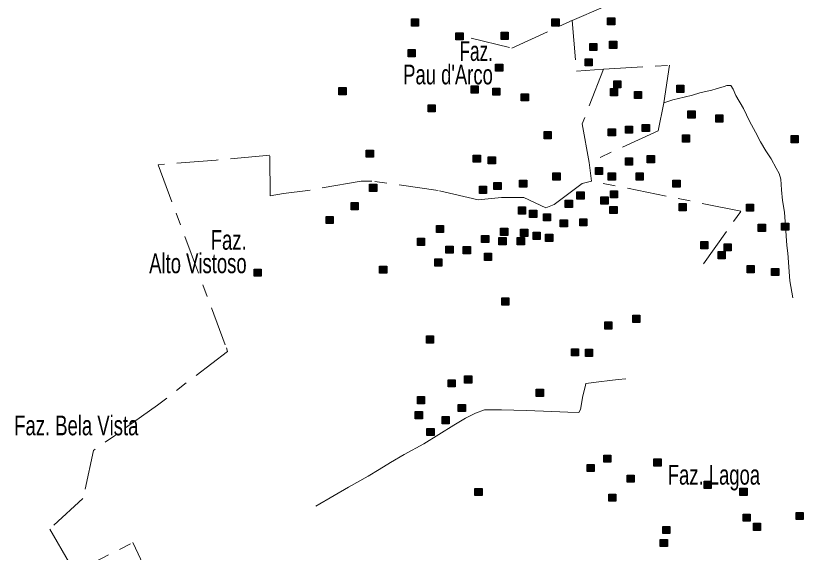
# Model space of a CAD drawing. Extents: x 445.4 to 500, y 8728.7 to 8784.
# Drawn here: x 469.69 to 476.08, y 8757.8 to 8762.15 of the extents above; entities that cross this region are included whole.
import ezdxf
from ezdxf.enums import TextEntityAlignment as Align

# ---------------------------------------------------------------- set-up
doc = ezdxf.new("R2010")
doc.units = 0
doc.header["$LTSCALE"] = 0.064
doc.linetypes.add('DOT_DASHED', pattern=[7.7, 5, -1.2, 0.3, -1.2])
doc.layers.add('2', color=7, linetype='Continuous', lineweight=25)
doc.layers.add('22', color=7, linetype='DOT_DASHED', lineweight=13)
doc.layers.add('61', color=7, linetype='Continuous')

msp = doc.modelspace()

# ---------------------------------------------------------------- hatches: boundary and pattern name
at = {"layer": '2'}
for points in [[(472.8972, 8762.1224), (472.9552, 8762.1224), (472.9552, 8762.0644), (472.8972, 8762.0644)], [(474.0375, 8762.1224), (474.0955, 8762.1224), (474.0955, 8762.0644), (474.0375, 8762.0644)], [(474.49, 8762.1315), (474.548, 8762.1315), (474.548, 8762.0735), (474.49, 8762.0735)], [(473.2592, 8762.0092), (473.3172, 8762.0092), (473.3172, 8761.9512), (473.2592, 8761.9512)], [(473.6257, 8762.0138), (473.6837, 8762.0138), (473.6837, 8761.9558), (473.6257, 8761.9558)], [(474.5055, 8761.9414), (474.5635, 8761.9414), (474.5635, 8761.8834), (474.5055, 8761.8834)], [(472.87, 8761.8734), (472.928, 8761.8734), (472.928, 8761.8154), (472.87, 8761.8154)], [(474.3452, 8761.9232), (474.4032, 8761.9232), (474.4032, 8761.8652), (474.3452, 8761.8652)], [(474.3064, 8761.7982), (474.3644, 8761.7982), (474.3644, 8761.7402), (474.3064, 8761.7402)], [(473.5804, 8761.7557), (473.6384, 8761.7557), (473.6384, 8761.6977), (473.5804, 8761.6977)], [(474.5397, 8761.6199), (474.5977, 8761.6199), (474.5977, 8761.5619), (474.5397, 8761.5619)], [(472.3089, 8761.5646), (472.3669, 8761.5646), (472.3669, 8761.5066), (472.3089, 8761.5066)], [(473.3813, 8761.5791), (473.4393, 8761.5791), (473.4393, 8761.5211), (473.3813, 8761.5211)], [(473.5578, 8761.561), (473.6158, 8761.561), (473.6158, 8761.503), (473.5578, 8761.503)], [(474.5126, 8761.5565), (474.5706, 8761.5565), (474.5706, 8761.4985), (474.5126, 8761.4985)], [(475.0511, 8761.5836), (475.1091, 8761.5836), (475.1091, 8761.5256), (475.0511, 8761.5256)], [(473.7886, 8761.5157), (473.8466, 8761.5157), (473.8466, 8761.4577), (473.7886, 8761.4577)], [(474.7072, 8761.5338), (474.7652, 8761.5338), (474.7652, 8761.4758), (474.7072, 8761.4758)], [(473.0329, 8761.4252), (473.0909, 8761.4252), (473.0909, 8761.3672), (473.0329, 8761.3672)], [(475.1416, 8761.3754), (475.1996, 8761.3754), (475.1996, 8761.3174), (475.1416, 8761.3174)], [(475.3678, 8761.3437), (475.4258, 8761.3437), (475.4258, 8761.2857), (475.3678, 8761.2857)], [(474.4945, 8761.2305), (474.5525, 8761.2305), (474.5525, 8761.1725), (474.4945, 8761.1725)], [(474.6348, 8761.2531), (474.6928, 8761.2531), (474.6928, 8761.1951), (474.6348, 8761.1951)], [(474.7705, 8761.2667), (474.8285, 8761.2667), (474.8285, 8761.2087), (474.7705, 8761.2087)], [(473.9741, 8761.2079), (474.0321, 8761.2079), (474.0321, 8761.1499), (473.9741, 8761.1499)], [(475.0963, 8761.1807), (475.1543, 8761.1807), (475.1543, 8761.1227), (475.0963, 8761.1227)], [(475.9787, 8761.1762), (476.0367, 8761.1762), (476.0367, 8761.1182), (475.9787, 8761.1182)], [(472.5306, 8761.0575), (472.5886, 8761.0575), (472.5886, 8760.9995), (472.5306, 8760.9995)], [(473.3994, 8761.0177), (473.4574, 8761.0177), (473.4574, 8760.9597), (473.3994, 8760.9597)], [(473.5216, 8761.0041), (473.5796, 8761.0041), (473.5796, 8760.9461), (473.5216, 8760.9461)], [(474.6348, 8760.9951), (474.6928, 8760.9951), (474.6928, 8760.9371), (474.6348, 8760.9371)], [(474.8112, 8761.0132), (474.8692, 8761.0132), (474.8692, 8760.9552), (474.8112, 8760.9552)], [(474.3904, 8760.9181), (474.4484, 8760.9181), (474.4484, 8760.8601), (474.3904, 8760.8601)], [(474.0465, 8760.8728), (474.1045, 8760.8728), (474.1045, 8760.8148), (474.0465, 8760.8148)], [(474.4945, 8760.8728), (474.5525, 8760.8728), (474.5525, 8760.8148), (474.4945, 8760.8148)], [(474.7207, 8760.8728), (474.7787, 8760.8728), (474.7787, 8760.8148), (474.7207, 8760.8148)], [(472.5577, 8760.7813), (472.6157, 8760.7813), (472.6157, 8760.7233), (472.5577, 8760.7233)], [(473.5669, 8760.7959), (473.6249, 8760.7959), (473.6249, 8760.7379), (473.5669, 8760.7379)], [(473.775, 8760.814), (473.833, 8760.814), (473.833, 8760.756), (473.775, 8760.756)], [(475.0194, 8760.814), (475.0774, 8760.814), (475.0774, 8760.756), (475.0194, 8760.756)], [(473.4492, 8760.7642), (473.5072, 8760.7642), (473.5072, 8760.7062), (473.4492, 8760.7062)], [(474.2411, 8760.7189), (474.2991, 8760.7189), (474.2991, 8760.6609), (474.2411, 8760.6609)], [(474.5126, 8760.728), (474.5706, 8760.728), (474.5706, 8760.67), (474.5126, 8760.67)], [(474.1461, 8760.651), (474.2041, 8760.651), (474.2041, 8760.593), (474.1461, 8760.593)], [(474.4357, 8760.6782), (474.4937, 8760.6782), (474.4937, 8760.6202), (474.4357, 8760.6202)], [(472.4084, 8760.6319), (472.4664, 8760.6319), (472.4664, 8760.5739), (472.4084, 8760.5739)], [(473.766, 8760.5967), (473.824, 8760.5967), (473.824, 8760.5387), (473.766, 8760.5387)], [(474.5081, 8760.6012), (474.5661, 8760.6012), (474.5661, 8760.5432), (474.5081, 8760.5432)], [(475.0692, 8760.6238), (475.1272, 8760.6238), (475.1272, 8760.5658), (475.0692, 8760.5658)], [(475.6167, 8760.6193), (475.6747, 8760.6193), (475.6747, 8760.5613), (475.6167, 8760.5613)], [(472.2048, 8760.5207), (472.2628, 8760.5207), (472.2628, 8760.4627), (472.2048, 8760.4627)], [(473.8565, 8760.5695), (473.9145, 8760.5695), (473.9145, 8760.5115), (473.8565, 8760.5115)], [(473.9696, 8760.5423), (474.0276, 8760.5423), (474.0276, 8760.4843), (473.9696, 8760.4843)], [(474.1053, 8760.4925), (474.1633, 8760.4925), (474.1633, 8760.4345), (474.1053, 8760.4345)], [(474.2637, 8760.5016), (474.3217, 8760.5016), (474.3217, 8760.4436), (474.2637, 8760.4436)], [(475.7117, 8760.4563), (475.7697, 8760.4563), (475.7697, 8760.3983), (475.7117, 8760.3983)], [(475.9018, 8760.4654), (475.9598, 8760.4654), (475.9598, 8760.4074), (475.9018, 8760.4074)], [(473.1008, 8760.4473), (473.1588, 8760.4473), (473.1588, 8760.3893), (473.1008, 8760.3893)], [(473.6212, 8760.4246), (473.6792, 8760.4246), (473.6792, 8760.3666), (473.6212, 8760.3666)], [(473.7841, 8760.4156), (473.8421, 8760.4156), (473.8421, 8760.3576), (473.7841, 8760.3576)], [(473.8843, 8760.3911), (473.9423, 8760.3911), (473.9423, 8760.3331), (473.8843, 8760.3331)], [(472.9469, 8760.3431), (473.0049, 8760.3431), (473.0049, 8760.2851), (472.9469, 8760.2851)], [(473.4673, 8760.3658), (473.5253, 8760.3658), (473.5253, 8760.3078), (473.4673, 8760.3078)], [(473.6076, 8760.3477), (473.6656, 8760.3477), (473.6656, 8760.2897), (473.6076, 8760.2897)], [(473.7569, 8760.3477), (473.8149, 8760.3477), (473.8149, 8760.2897), (473.7569, 8760.2897)], [(473.9869, 8760.3758), (474.0449, 8760.3758), (474.0449, 8760.3178), (473.9869, 8760.3178)], [(473.1777, 8760.2797), (473.2357, 8760.2797), (473.2357, 8760.2217), (473.1777, 8760.2217)], [(473.318, 8760.2752), (473.376, 8760.2752), (473.376, 8760.2172), (473.318, 8760.2172)], [(475.2456, 8760.316), (475.3036, 8760.316), (475.3036, 8760.258), (475.2456, 8760.258)], [(475.4357, 8760.2978), (475.4937, 8760.2978), (475.4937, 8760.2398), (475.4357, 8760.2398)], [(473.4899, 8760.2209), (473.5479, 8760.2209), (473.5479, 8760.1629), (473.4899, 8760.1629)], [(475.3859, 8760.2345), (475.4439, 8760.2345), (475.4439, 8760.1765), (475.3859, 8760.1765)], [(473.0872, 8760.1756), (473.1452, 8760.1756), (473.1452, 8760.1176), (473.0872, 8760.1176)], [(471.6211, 8760.0932), (471.6791, 8760.0932), (471.6791, 8760.0352), (471.6211, 8760.0352)], [(472.6392, 8760.1168), (472.6972, 8760.1168), (472.6972, 8760.0588), (472.6392, 8760.0588)], [(475.6212, 8760.1213), (475.6792, 8760.1213), (475.6792, 8760.0633), (475.6212, 8760.0633)], [(475.8203, 8760.0986), (475.8783, 8760.0986), (475.8783, 8760.0406), (475.8203, 8760.0406)], [(473.6302, 8759.8587), (473.6882, 8759.8587), (473.6882, 8759.8007), (473.6302, 8759.8007)], [(474.6936, 8759.7183), (474.7516, 8759.7183), (474.7516, 8759.6603), (474.6936, 8759.6603)], [(474.4673, 8759.664), (474.5253, 8759.664), (474.5253, 8759.606), (474.4673, 8759.606)], [(473.0193, 8759.5508), (473.0773, 8759.5508), (473.0773, 8759.4928), (473.0193, 8759.4928)], [(474.1958, 8759.4467), (474.2538, 8759.4467), (474.2538, 8759.3887), (474.1958, 8759.3887)], [(474.309, 8759.4422), (474.367, 8759.4422), (474.367, 8759.3842), (474.309, 8759.3842)], [(473.1958, 8759.1949), (473.2538, 8759.1949), (473.2538, 8759.1369), (473.1958, 8759.1369)], [(473.3287, 8759.2259), (473.3867, 8759.2259), (473.3867, 8759.1679), (473.3287, 8759.1679)], [(473.9108, 8759.118), (473.9688, 8759.118), (473.9688, 8759.06), (473.9108, 8759.06)], [(472.9469, 8759.0591), (473.0049, 8759.0591), (473.0049, 8759.0011), (472.9469, 8759.0011)], [(473.2773, 8758.9957), (473.3353, 8758.9957), (473.3353, 8758.9377), (473.2773, 8758.9377)], [(472.9288, 8758.9369), (472.9868, 8758.9369), (472.9868, 8758.8789), (472.9288, 8758.8789)], [(473.146, 8758.8961), (473.204, 8758.8961), (473.204, 8758.8381), (473.146, 8758.8381)], [(473.0239, 8758.801), (473.0819, 8758.801), (473.0819, 8758.743), (473.0239, 8758.743)], [(474.4583, 8758.5847), (474.5163, 8758.5847), (474.5163, 8758.5267), (474.4583, 8758.5267)], [(474.8655, 8758.553), (474.9235, 8758.553), (474.9235, 8758.495), (474.8655, 8758.495)], [(474.3225, 8758.5077), (474.3805, 8758.5077), (474.3805, 8758.4497), (474.3225, 8758.4497)], [(474.6483, 8758.4217), (474.7063, 8758.4217), (474.7063, 8758.3637), (474.6483, 8758.3637)], [(475.2728, 8758.3719), (475.3308, 8758.3719), (475.3308, 8758.3139), (475.2728, 8758.3139)], [(473.413, 8758.3131), (473.471, 8758.3131), (473.471, 8758.2551), (473.413, 8758.2551)], [(475.564, 8758.3147), (475.622, 8758.3147), (475.622, 8758.2567), (475.564, 8758.2567)], [(474.499, 8758.2678), (474.557, 8758.2678), (474.557, 8758.2098), (474.499, 8758.2098)], [(475.5895, 8758.1048), (475.6475, 8758.1048), (475.6475, 8758.0468), (475.5895, 8758.0468)], [(476.0194, 8758.1184), (476.0774, 8758.1184), (476.0774, 8758.0604), (476.0194, 8758.0604)], [(475.6733, 8758.0315), (475.7313, 8758.0315), (475.7313, 8757.9735), (475.6733, 8757.9735)], [(474.9379, 8758.0052), (474.9959, 8758.0052), (474.9959, 8757.9472), (474.9379, 8757.9472)], [(474.9168, 8757.9001), (474.9748, 8757.9001), (474.9748, 8757.8421), (474.9168, 8757.8421)]]:
    msp.add_hatch(color=256, dxfattribs=at).paths.add_polyline_path(points)

# ---------------------------------------------------------------- linework, layer by layer
for points in [[(472.8972, 8762.1224), (472.9552, 8762.1224), (472.9552, 8762.0644), (472.8972, 8762.0644)], [(474.0375, 8762.1224), (474.0955, 8762.1224), (474.0955, 8762.0644), (474.0375, 8762.0644)], [(474.49, 8762.1315), (474.548, 8762.1315), (474.548, 8762.0735), (474.49, 8762.0735)], [(473.2592, 8762.0092), (473.3172, 8762.0092), (473.3172, 8761.9512), (473.2592, 8761.9512)], [(473.6257, 8762.0138), (473.6837, 8762.0138), (473.6837, 8761.9558), (473.6257, 8761.9558)], [(474.5055, 8761.9414), (474.5635, 8761.9414), (474.5635, 8761.8834), (474.5055, 8761.8834)], [(472.87, 8761.8734), (472.928, 8761.8734), (472.928, 8761.8154), (472.87, 8761.8154)], [(474.3452, 8761.9232), (474.4032, 8761.9232), (474.4032, 8761.8652), (474.3452, 8761.8652)], [(474.3064, 8761.7982), (474.3644, 8761.7982), (474.3644, 8761.7402), (474.3064, 8761.7402)], [(473.5804, 8761.7557), (473.6384, 8761.7557), (473.6384, 8761.6977), (473.5804, 8761.6977)], [(474.5397, 8761.6199), (474.5977, 8761.6199), (474.5977, 8761.5619), (474.5397, 8761.5619)], [(472.3089, 8761.5646), (472.3669, 8761.5646), (472.3669, 8761.5066), (472.3089, 8761.5066)], [(473.3813, 8761.5791), (473.4393, 8761.5791), (473.4393, 8761.5211), (473.3813, 8761.5211)], [(473.5578, 8761.561), (473.6158, 8761.561), (473.6158, 8761.503), (473.5578, 8761.503)], [(474.5126, 8761.5565), (474.5706, 8761.5565), (474.5706, 8761.4985), (474.5126, 8761.4985)], [(475.0511, 8761.5836), (475.1091, 8761.5836), (475.1091, 8761.5256), (475.0511, 8761.5256)], [(473.7886, 8761.5157), (473.8466, 8761.5157), (473.8466, 8761.4577), (473.7886, 8761.4577)], [(474.7072, 8761.5338), (474.7652, 8761.5338), (474.7652, 8761.4758), (474.7072, 8761.4758)], [(473.0329, 8761.4252), (473.0909, 8761.4252), (473.0909, 8761.3672), (473.0329, 8761.3672)], [(475.1416, 8761.3754), (475.1996, 8761.3754), (475.1996, 8761.3174), (475.1416, 8761.3174)], [(475.3678, 8761.3437), (475.4258, 8761.3437), (475.4258, 8761.2857), (475.3678, 8761.2857)], [(474.4945, 8761.2305), (474.5525, 8761.2305), (474.5525, 8761.1725), (474.4945, 8761.1725)], [(474.6348, 8761.2531), (474.6928, 8761.2531), (474.6928, 8761.1951), (474.6348, 8761.1951)], [(474.7705, 8761.2667), (474.8285, 8761.2667), (474.8285, 8761.2087), (474.7705, 8761.2087)], [(473.9741, 8761.2079), (474.0321, 8761.2079), (474.0321, 8761.1499), (473.9741, 8761.1499)], [(475.0963, 8761.1807), (475.1543, 8761.1807), (475.1543, 8761.1227), (475.0963, 8761.1227)], [(475.9787, 8761.1762), (476.0367, 8761.1762), (476.0367, 8761.1182), (475.9787, 8761.1182)], [(472.5306, 8761.0575), (472.5886, 8761.0575), (472.5886, 8760.9995), (472.5306, 8760.9995)], [(473.3994, 8761.0177), (473.4574, 8761.0177), (473.4574, 8760.9597), (473.3994, 8760.9597)], [(473.5216, 8761.0041), (473.5796, 8761.0041), (473.5796, 8760.9461), (473.5216, 8760.9461)], [(474.6348, 8760.9951), (474.6928, 8760.9951), (474.6928, 8760.9371), (474.6348, 8760.9371)], [(474.8112, 8761.0132), (474.8692, 8761.0132), (474.8692, 8760.9552), (474.8112, 8760.9552)], [(474.3904, 8760.9181), (474.4484, 8760.9181), (474.4484, 8760.8601), (474.3904, 8760.8601)], [(474.0465, 8760.8728), (474.1045, 8760.8728), (474.1045, 8760.8148), (474.0465, 8760.8148)], [(474.4945, 8760.8728), (474.5525, 8760.8728), (474.5525, 8760.8148), (474.4945, 8760.8148)], [(474.7207, 8760.8728), (474.7787, 8760.8728), (474.7787, 8760.8148), (474.7207, 8760.8148)], [(472.5577, 8760.7813), (472.6157, 8760.7813), (472.6157, 8760.7233), (472.5577, 8760.7233)], [(473.5669, 8760.7959), (473.6249, 8760.7959), (473.6249, 8760.7379), (473.5669, 8760.7379)], [(473.775, 8760.814), (473.833, 8760.814), (473.833, 8760.756), (473.775, 8760.756)], [(475.0194, 8760.814), (475.0774, 8760.814), (475.0774, 8760.756), (475.0194, 8760.756)], [(473.4492, 8760.7642), (473.5072, 8760.7642), (473.5072, 8760.7062), (473.4492, 8760.7062)], [(474.2411, 8760.7189), (474.2991, 8760.7189), (474.2991, 8760.6609), (474.2411, 8760.6609)], [(474.5126, 8760.728), (474.5706, 8760.728), (474.5706, 8760.67), (474.5126, 8760.67)], [(474.1461, 8760.651), (474.2041, 8760.651), (474.2041, 8760.593), (474.1461, 8760.593)], [(474.4357, 8760.6782), (474.4937, 8760.6782), (474.4937, 8760.6202), (474.4357, 8760.6202)], [(472.4084, 8760.6319), (472.4664, 8760.6319), (472.4664, 8760.5739), (472.4084, 8760.5739)], [(473.766, 8760.5967), (473.824, 8760.5967), (473.824, 8760.5387), (473.766, 8760.5387)], [(474.5081, 8760.6012), (474.5661, 8760.6012), (474.5661, 8760.5432), (474.5081, 8760.5432)], [(475.0692, 8760.6238), (475.1272, 8760.6238), (475.1272, 8760.5658), (475.0692, 8760.5658)], [(475.6167, 8760.6193), (475.6747, 8760.6193), (475.6747, 8760.5613), (475.6167, 8760.5613)], [(472.2048, 8760.5207), (472.2628, 8760.5207), (472.2628, 8760.4627), (472.2048, 8760.4627)], [(473.8565, 8760.5695), (473.9145, 8760.5695), (473.9145, 8760.5115), (473.8565, 8760.5115)], [(473.9696, 8760.5423), (474.0276, 8760.5423), (474.0276, 8760.4843), (473.9696, 8760.4843)], [(474.1053, 8760.4925), (474.1633, 8760.4925), (474.1633, 8760.4345), (474.1053, 8760.4345)], [(474.2637, 8760.5016), (474.3217, 8760.5016), (474.3217, 8760.4436), (474.2637, 8760.4436)], [(475.7117, 8760.4563), (475.7697, 8760.4563), (475.7697, 8760.3983), (475.7117, 8760.3983)], [(475.9018, 8760.4654), (475.9598, 8760.4654), (475.9598, 8760.4074), (475.9018, 8760.4074)], [(473.1008, 8760.4473), (473.1588, 8760.4473), (473.1588, 8760.3893), (473.1008, 8760.3893)], [(473.6212, 8760.4246), (473.6792, 8760.4246), (473.6792, 8760.3666), (473.6212, 8760.3666)], [(473.7841, 8760.4156), (473.8421, 8760.4156), (473.8421, 8760.3576), (473.7841, 8760.3576)], [(473.8843, 8760.3911), (473.9423, 8760.3911), (473.9423, 8760.3331), (473.8843, 8760.3331)], [(472.9469, 8760.3431), (473.0049, 8760.3431), (473.0049, 8760.2851), (472.9469, 8760.2851)], [(473.4673, 8760.3658), (473.5253, 8760.3658), (473.5253, 8760.3078), (473.4673, 8760.3078)], [(473.6076, 8760.3477), (473.6656, 8760.3477), (473.6656, 8760.2897), (473.6076, 8760.2897)], [(473.7569, 8760.3477), (473.8149, 8760.3477), (473.8149, 8760.2897), (473.7569, 8760.2897)], [(473.9869, 8760.3758), (474.0449, 8760.3758), (474.0449, 8760.3178), (473.9869, 8760.3178)], [(473.1777, 8760.2797), (473.2357, 8760.2797), (473.2357, 8760.2217), (473.1777, 8760.2217)], [(473.318, 8760.2752), (473.376, 8760.2752), (473.376, 8760.2172), (473.318, 8760.2172)], [(475.2456, 8760.316), (475.3036, 8760.316), (475.3036, 8760.258), (475.2456, 8760.258)], [(475.4357, 8760.2978), (475.4937, 8760.2978), (475.4937, 8760.2398), (475.4357, 8760.2398)], [(473.4899, 8760.2209), (473.5479, 8760.2209), (473.5479, 8760.1629), (473.4899, 8760.1629)], [(475.3859, 8760.2345), (475.4439, 8760.2345), (475.4439, 8760.1765), (475.3859, 8760.1765)], [(473.0872, 8760.1756), (473.1452, 8760.1756), (473.1452, 8760.1176), (473.0872, 8760.1176)], [(471.6211, 8760.0932), (471.6791, 8760.0932), (471.6791, 8760.0352), (471.6211, 8760.0352)], [(472.6392, 8760.1168), (472.6972, 8760.1168), (472.6972, 8760.0588), (472.6392, 8760.0588)], [(475.6212, 8760.1213), (475.6792, 8760.1213), (475.6792, 8760.0633), (475.6212, 8760.0633)], [(475.8203, 8760.0986), (475.8783, 8760.0986), (475.8783, 8760.0406), (475.8203, 8760.0406)], [(473.6302, 8759.8587), (473.6882, 8759.8587), (473.6882, 8759.8007), (473.6302, 8759.8007)], [(474.6936, 8759.7183), (474.7516, 8759.7183), (474.7516, 8759.6603), (474.6936, 8759.6603)], [(474.4673, 8759.664), (474.5253, 8759.664), (474.5253, 8759.606), (474.4673, 8759.606)], [(473.0193, 8759.5508), (473.0773, 8759.5508), (473.0773, 8759.4928), (473.0193, 8759.4928)], [(474.1958, 8759.4467), (474.2538, 8759.4467), (474.2538, 8759.3887), (474.1958, 8759.3887)], [(474.309, 8759.4422), (474.367, 8759.4422), (474.367, 8759.3842), (474.309, 8759.3842)], [(473.1958, 8759.1949), (473.2538, 8759.1949), (473.2538, 8759.1369), (473.1958, 8759.1369)], [(473.3287, 8759.2259), (473.3867, 8759.2259), (473.3867, 8759.1679), (473.3287, 8759.1679)], [(473.9108, 8759.118), (473.9688, 8759.118), (473.9688, 8759.06), (473.9108, 8759.06)], [(472.9469, 8759.0591), (473.0049, 8759.0591), (473.0049, 8759.0011), (472.9469, 8759.0011)], [(473.2773, 8758.9957), (473.3353, 8758.9957), (473.3353, 8758.9377), (473.2773, 8758.9377)], [(472.9288, 8758.9369), (472.9868, 8758.9369), (472.9868, 8758.8789), (472.9288, 8758.8789)], [(473.146, 8758.8961), (473.204, 8758.8961), (473.204, 8758.8381), (473.146, 8758.8381)], [(473.0239, 8758.801), (473.0819, 8758.801), (473.0819, 8758.743), (473.0239, 8758.743)], [(474.4583, 8758.5847), (474.5163, 8758.5847), (474.5163, 8758.5267), (474.4583, 8758.5267)], [(474.8655, 8758.553), (474.9235, 8758.553), (474.9235, 8758.495), (474.8655, 8758.495)], [(474.3225, 8758.5077), (474.3805, 8758.5077), (474.3805, 8758.4497), (474.3225, 8758.4497)], [(474.6483, 8758.4217), (474.7063, 8758.4217), (474.7063, 8758.3637), (474.6483, 8758.3637)], [(475.2728, 8758.3719), (475.3308, 8758.3719), (475.3308, 8758.3139), (475.2728, 8758.3139)], [(473.413, 8758.3131), (473.471, 8758.3131), (473.471, 8758.2551), (473.413, 8758.2551)], [(475.564, 8758.3147), (475.622, 8758.3147), (475.622, 8758.2567), (475.564, 8758.2567)], [(474.499, 8758.2678), (474.557, 8758.2678), (474.557, 8758.2098), (474.499, 8758.2098)], [(475.5895, 8758.1048), (475.6475, 8758.1048), (475.6475, 8758.0468), (475.5895, 8758.0468)], [(476.0194, 8758.1184), (476.0774, 8758.1184), (476.0774, 8758.0604), (476.0194, 8758.0604)], [(475.6733, 8758.0315), (475.7313, 8758.0315), (475.7313, 8757.9735), (475.6733, 8757.9735)], [(474.9379, 8758.0052), (474.9959, 8758.0052), (474.9959, 8757.9472), (474.9379, 8757.9472)], [(474.9168, 8757.9001), (474.9748, 8757.9001), (474.9748, 8757.8421), (474.9168, 8757.8421)]]:
    msp.add_lwpolyline(points, close=True, dxfattribs=at)
at = {"layer": '22'}
for points in [[(474.2013, 8762.1091), (474.453, 8762.2168), (474.8776, 8762.2573), (474.9213, 8762.293), (474.8578, 8762.4962), (474.8213, 8762.6259), (474.7982, 8762.7079)], [(473.3819, 8761.9653), (473.7119, 8761.8847), (474.1869, 8762.1029), (474.2013, 8762.1091)], [(474.2013, 8762.1091), (474.2362, 8761.6988), (474.4556, 8761.715)], [(474.4556, 8761.715), (474.9914, 8761.7457), (474.9451, 8761.4416)], [(474.4556, 8761.715), (474.2837, 8761.2718), (474.3407, 8760.9587), (474.3597, 8760.8068)], [(474.9451, 8761.4416), (475.018, 8761.4669), (475.1098, 8761.4887), (475.1775, 8761.5045), (475.2391, 8761.5227), (475.273, 8761.5299), (475.3361, 8761.5444), (475.3713, 8761.5541), (475.4364, 8761.5743), (475.4566, 8761.5808), (475.4703, 8761.5828), (475.4893, 8761.5807), (475.5074, 8761.553), (475.5316, 8761.5008), (475.592, 8761.3966), (475.6403, 8761.2924), (475.6887, 8761.2039), (475.7297, 8761.1251), (475.7745, 8761.0512), (475.8174, 8760.9869), (475.8585, 8760.9118), (475.8814, 8760.8694), (475.8947, 8760.8209), (475.9008, 8760.7349), (475.9098, 8760.6488), (475.9243, 8760.5555), (475.94, 8760.3628), (475.9449, 8760.2853), (475.9515, 8760.2223), (475.9684, 8759.9981), (475.9939, 8759.8589)], [(474.9451, 8761.4416), (474.9013, 8761.2149), (474.3407, 8760.9587)], [(474.3597, 8760.8068), (474.2837, 8760.7879), (474.0557, 8760.6171), (473.9892, 8760.5886), (473.8087, 8760.674), (473.6281, 8760.674), (473.4381, 8760.655), (473.1151, 8760.7309), (472.5752, 8760.8061), (472.4899, 8760.8047), (472.0563, 8760.731), (471.8595, 8760.7071), (471.7521, 8760.6883), (471.7489, 8761.0156), (471.3126, 8760.9772), (470.8423, 8760.9394), (471.3962, 8759.4543), (471.4038, 8759.4248), (470.8375, 8758.9895), (470.3178, 8758.6209), (470.2323, 8758.2318), (469.9633, 8757.9837), (470.1344, 8757.6896)], [(475.2689, 8760.1361), (475.5716, 8760.5627), (474.3597, 8760.8068)], [(473.3366, 8758.8838), (473.4173, 8758.9228), (473.4917, 8758.9518), (473.629, 8758.9506), (473.8293, 8758.9468), (473.9691, 8758.9405), (474.1681, 8758.9329), (474.2563, 8758.9304), (474.2697, 8758.9542), (474.2894, 8759.0653), (474.3071, 8759.1382), (474.3139, 8759.1655), (474.4192, 8759.1778), (474.5076, 8759.1893), (474.5755, 8759.1982), (474.6367, 8759.203)], [(472.1229, 8758.1685), (472.2702, 8758.2575), (472.3874, 8758.323), (472.5464, 8758.412), (472.6352, 8758.4674), (472.7272, 8758.5228), (472.8377, 8758.5899), (472.9984, 8758.6756), (473.119, 8758.7511), (473.2412, 8758.8267), (473.3098, 8758.8686), (473.3366, 8758.8838)], [(470.1539, 8757.6279), (470.6364, 8757.8751), (470.9285, 8757.2614)]]:
    msp.add_lwpolyline(points, dxfattribs=at)

# ---------------------------------------------------------------- texts
at = {"layer": '61'}
for s, width, p in [('Faz.', 0.65, (473.5585, 8761.7812)), ("Pau d'Arco", 0.7, (473.5585, 8761.5912)), ('            Faz.', 0.7, (471.5604, 8760.2496)), ('Alto Vistoso', 0.7, (471.5604, 8760.0596))]:
    msp.add_text(s, height=0.16, dxfattribs=dict(at, width=width)).set_placement(p, align=Align.RIGHT)
at = {"layer": '61', "width": 0.7}
for s, p in [('Faz. Bela Vista', (469.6744, 8758.7445)), ('Faz. Lagoa', (474.9778, 8758.3443))]:
    msp.add_text(s, height=0.16, dxfattribs=at).set_placement(p)

doc.saveas('drawing.dxf')
